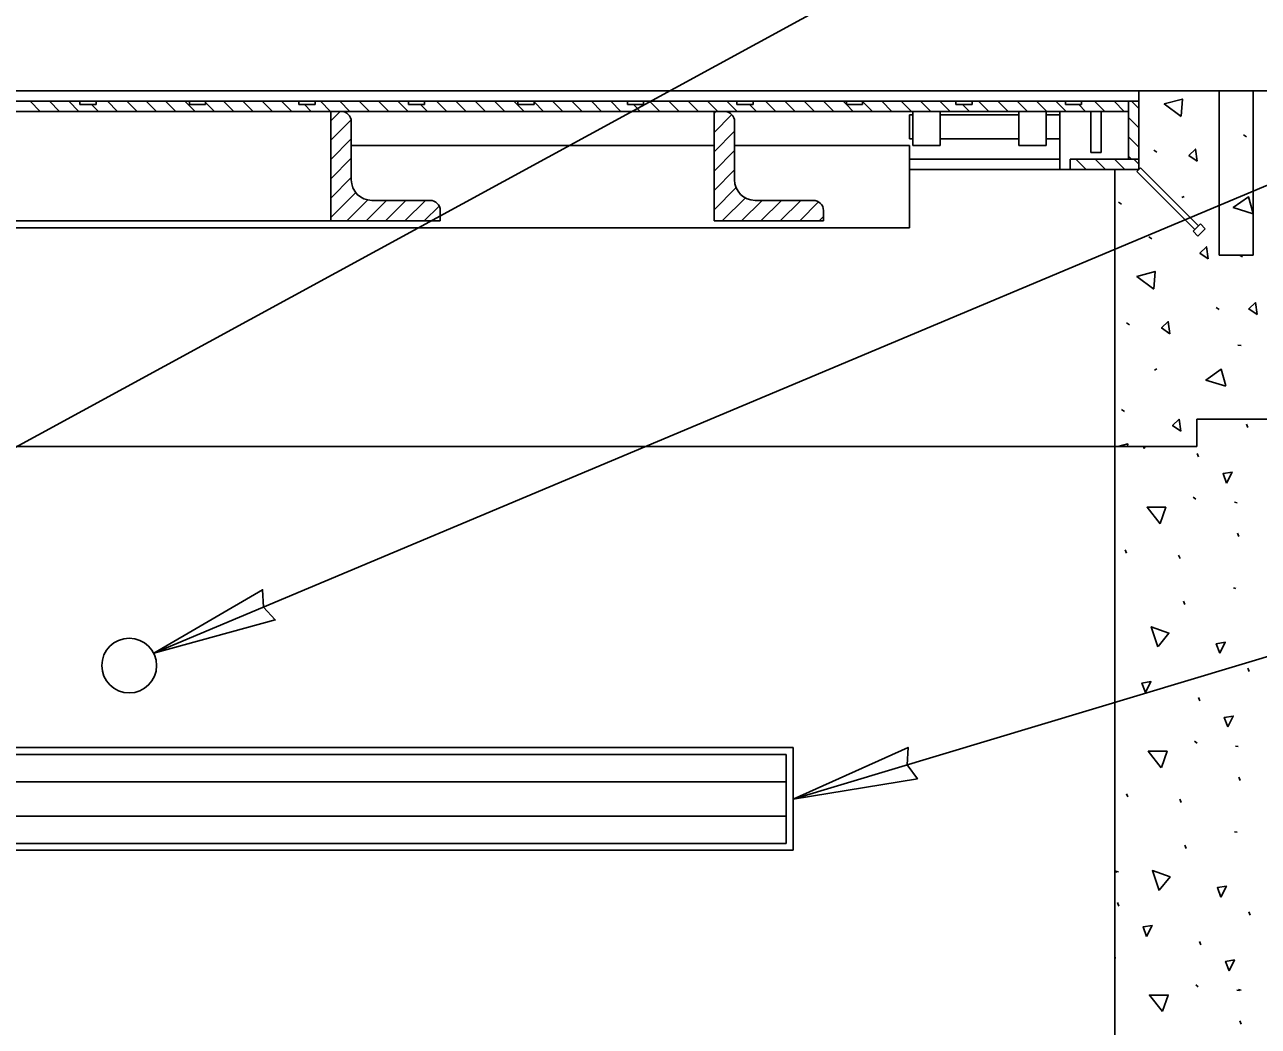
# Model space of a CAD drawing. Extents: x 99862 to 103151, y 100000 to 105076.
# Drawn here: x 101187.4 to 101412.7, y 100517.2 to 100700.2 of the extents above; entities that cross this region are included whole.
import ezdxf

# ---------------------------------------------------------------- set-up
doc = ezdxf.new("R2010")
doc.units = 0
for name, color, linetype in [('Level 11', 7, 'Continuous'), ('Level 15', 7, 'Continuous'), ('Level 19', 7, 'Continuous'), ('Level 2', 7, 'Continuous'), ('Level 3', 7, 'Continuous'), ('Level 4', 7, 'Continuous'), ('Level 5', 7, 'Continuous'), ('Level 50', 7, 'Continuous'), ('Level 8', 7, 'Continuous')]:
    doc.layers.add(name, color=color, linetype=linetype)

msp = doc.modelspace()

# ---------------------------------------------------------------- linework, layer by layer
at = {"layer": 'Level 11'}
for p, q in [((101326.51, 100566.86), (101086.51, 100566.86)), ((101326.51, 100566.86), (101326.51, 100561.86)), ((101326.51, 100561.86), (101170, 100561.86)), ((101326.51, 100561.86), (101326.51, 100555.61)), ((101326.51, 100555.61), (101170, 100555.61)), ((101326.51, 100555.61), (101326.51, 100550.61)), ((101326.51, 100550.61), (101086.51, 100550.61))]:
    msp.add_line(p, q, dxfattribs=at)
at = {"layer": 'Level 15'}
for p, q in [((101173.18, 100616.13), (101483.79, 100785.45)), ((101483.79, 100700.06), (101210.98, 100585.35)), ((101483.79, 100605.58), (101327.76, 100558.73))]:
    msp.add_line(p, q, dxfattribs=at)
for points in [[(101210.98, 100585.35), (101233.18, 100591.44), (101231.05, 100593.79), (101230.87, 100596.95)], [(101327.76, 100558.73), (101350.48, 100562.44), (101348.61, 100564.99), (101348.77, 100568.16)]]:
    msp.add_lwpolyline(points, close=True, dxfattribs=at)
at = {"layer": 'Level 19'}
for p, q in [((101410.58, 100679.7), (101410.03, 100680.06)), ((101394.22, 100676.9), (101393.67, 100677.26)), ((101390.89, 100673.9), (101390.98, 100673.83)), ((101398.78, 100668.63), (101399.21, 100668.83)), ((101387.72, 100667.41), (101387.17, 100667.77)), ((101393.27, 100661.07), (101392.72, 100661.43)), ((101409.87, 100657.76), (101409.32, 100658.12)), ((101405.59, 100648.19), (101405.04, 100648.55)), ((101389.23, 100645.39), (101388.68, 100645.75)), ((101409.01, 100641.63), (101409.61, 100641.6)), ((101393.79, 100637.11), (101394.22, 100637.32)), ((101388.28, 100629.56), (101387.72, 100629.92)), ((101410.82, 100626.61), (101410.57, 100627.21)), ((101401.82, 100621.22), (101401.58, 100621.83)), ((101400.86, 100613.89), (101401.34, 100613.52)), ((101408.37, 100612.95), (101408.85, 100612.86)), ((101409.2, 100606.69), (101408.95, 100607.3)), ((101388.66, 100603.66), (101388.41, 100604.26)), ((101398.43, 100602.65), (101398.18, 100603.26)), ((101408.18, 100597.3), (101408.65, 100597.22)), ((101399.33, 100594.28), (101399.09, 100594.88)), ((101411.04, 100582.05), (101410.79, 100582.65)), ((101402.04, 100576.66), (101401.8, 100577.27)), ((101401.08, 100569.32), (101401.56, 100568.96)), ((101408.59, 100568.39), (101409.06, 100568.3)), ((101409.41, 100562.13), (101409.17, 100562.74)), ((101388.88, 100559.1), (101388.63, 100559.7)), ((101398.64, 100558.09), (101398.4, 100558.7)), ((101408.4, 100552.74), (101408.87, 100552.66)), ((101399.55, 100549.71), (101399.3, 100550.32)), ((101386.51, 100545.43), (101386.9, 100545.35)), ((101386.72, 100545.53), (101387.2, 100545.44)), ((101387.25, 100539.18), (101387, 100539.79)), ((101411.26, 100537.48), (101411.01, 100538.09)), ((101402.26, 100532.1), (101402.01, 100532.71)), ((101386.51, 100529.74), (101386.71, 100529.71)), ((101401.3, 100524.76), (101401.77, 100524.4)), ((101408.81, 100523.83), (101409.28, 100523.74)), ((101409.1, 100523.92), (101409.58, 100523.83)), ((101409.63, 100517.57), (101409.38, 100518.18))]:
    msp.add_line(p, q, dxfattribs=at)
for points in [[(101398.63, 100683.42), (101395.55, 100685.73), (101398.86, 100686.62), (101398.64, 100683.48)], [(101401.58, 100675.26), (101400.06, 100676.31), (101401.26, 100677.47), (101401.58, 100675.26)], [(101411.82, 100665.66), (101408.14, 100666.78), (101410.95, 100668.75), (101411.81, 100665.73)], [(101403.58, 100657.43), (101402.06, 100658.48), (101403.25, 100659.64), (101403.58, 100657.43)], [(101393.64, 100651.91), (101390.56, 100654.21), (101393.87, 100655.11), (101393.65, 100651.97)], [(101412.52, 100647.23), (101411, 100648.28), (101412.19, 100649.44), (101412.52, 100647.23)], [(101396.59, 100643.75), (101395.07, 100644.8), (101396.27, 100645.96), (101396.59, 100643.75)], [(101406.83, 100634.15), (101403.15, 100635.27), (101405.96, 100637.24), (101406.82, 100634.21)], [(101398.59, 100625.92), (101397.07, 100626.97), (101398.26, 100628.12), (101398.59, 100625.92)], [(101387.07, 100623.11), (101388.88, 100623.6), (101388.85, 100623.11)], [(101391.91, 100622.74), (101391.77, 100623.11)], [(101392.09, 100623.11), (101391.91, 100622.74)], [(101406.95, 100616.46), (101406.3, 100618.19), (101407.95, 100618.45), (101406.95, 100616.46)], [(101394.78, 100609.01), (101392.41, 100612.03), (101395.84, 100612.04), (101394.81, 100609.07)], [(101394.38, 100586.56), (101393.19, 100590.21), (101396.41, 100589.04), (101394.43, 100586.61)], [(101405.69, 100585.38), (101405.05, 100587.11), (101406.69, 100587.37), (101405.69, 100585.38)], [(101392.12, 100578.18), (101391.48, 100579.91), (101393.12, 100580.18), (101392.12, 100578.18)], [(101407.16, 100571.9), (101406.52, 100573.63), (101408.17, 100573.89), (101407.16, 100571.9)], [(101395, 100564.45), (101392.63, 100567.47), (101396.06, 100567.47), (101395.03, 100564.51)], [(101394.6, 100542), (101393.4, 100545.65), (101396.63, 100544.48), (101394.64, 100542.05)], [(101405.91, 100540.82), (101405.26, 100542.55), (101406.91, 100542.81), (101405.91, 100540.82)], [(101392.34, 100533.62), (101391.7, 100535.35), (101393.34, 100535.62), (101392.34, 100533.62)], [(101407.38, 100527.34), (101406.74, 100529.07), (101408.38, 100529.33), (101407.38, 100527.34)], [(101395.22, 100519.89), (101392.85, 100522.91), (101396.28, 100522.91), (101395.25, 100519.95)]]:
    msp.add_lwpolyline(points, dxfattribs=at)
at = {"layer": 'Level 2'}
for p, q in [((101401.51, 100628.11), (101426.51, 100628.11)), ((101386.51, 100328.11), (101386.51, 100623.11)), ((101386.51, 100623.11), (101401.51, 100623.11)), ((101085.26, 100568.11), (101327.76, 100568.11)), ((101327.76, 100568.11), (101327.76, 100549.36)), ((101327.76, 100549.36), (101085.26, 100549.36))]:
    msp.add_line(p, q, dxfattribs=at)
at = {"layer": 'Level 3'}
for p, q in [((101022.14, 100688.11), (101390.89, 100688.11)), ((101390.89, 100675.61), (101390.89, 100688.11)), ((101426.51, 100688.11), (101390.89, 100688.11)), ((101390.89, 100675.61), (101386.51, 100675.61)), ((101386.51, 100673.73), (101386.51, 100623.11)), ((101401.51, 100628.11), (101401.51, 100623.11)), ((101386.51, 100623.11), (101026.51, 100623.11))]:
    msp.add_line(p, q, dxfattribs=at)
at = {"layer": 'Level 4'}
for p, q in [((101389.01, 100686.23), (101389.01, 100675.61)), ((101389.01, 100686.23), (101390.89, 100686.23)), ((101389.56, 100686.23), (101390.89, 100684.91)), ((101389.01, 100683.25), (101390.89, 100681.38)), ((101389.01, 100679.72), (101390.89, 100677.84)), ((101349.01, 100675.61), (101376.51, 100675.61)), ((101378.39, 100675.61), (101378.39, 100673.73)), ((101386.51, 100675.61), (101378.39, 100675.61)), ((101379.41, 100675.61), (101381.28, 100673.73)), ((101382.94, 100675.61), (101384.82, 100673.73)), ((101386.48, 100675.61), (101388.36, 100673.73)), ((101389.01, 100676.18), (101389.58, 100675.61)), ((101390.02, 100675.61), (101390.89, 100674.74)), ((101390.89, 100673.73), (101390.89, 100675.61)), ((101376.51, 100673.73), (101349.01, 100673.73)), ((101378.39, 100673.73), (101390.89, 100673.73))]:
    msp.add_line(p, q, dxfattribs=at)
at = {"layer": 'Level 5'}
for p, q in [((101027.76, 100684.36), (101389.01, 100684.36)), ((101176.32, 100686.23), (101197.49, 100686.23)), ((101188.39, 100686.23), (101190.26, 100684.36)), ((101191.92, 100686.23), (101193.8, 100684.36)), ((101195.46, 100686.23), (101197.33, 100684.36)), ((101197.49, 100685.61), (101197.49, 100686.23)), ((101198.97, 100686.23), (101197.49, 100686.23)), ((101197.49, 100685.61), (101200.46, 100685.61)), ((101200.46, 100686.23), (101198.97, 100686.23)), ((101199.62, 100685.61), (101200.87, 100684.36)), ((101200.46, 100686.23), (101217.49, 100686.23)), ((101200.46, 100686.23), (101200.46, 100685.61)), ((101202.53, 100686.23), (101204.4, 100684.36)), ((101206.06, 100686.23), (101207.94, 100684.36)), ((101209.6, 100686.23), (101211.47, 100684.36)), ((101213.13, 100686.23), (101215.01, 100684.36)), ((101216.67, 100686.23), (101218.55, 100684.36)), ((101217.49, 100685.61), (101217.49, 100686.23)), ((101218.97, 100686.23), (101217.49, 100686.23)), ((101217.49, 100685.61), (101220.46, 100685.61)), ((101220.46, 100686.23), (101218.97, 100686.23)), ((101220.46, 100686.23), (101220.46, 100685.61)), ((101220.46, 100686.23), (101237.49, 100686.23)), ((101220.46, 100685.98), (101222.08, 100684.36)), ((101223.74, 100686.23), (101225.62, 100684.36)), ((101227.28, 100686.23), (101229.15, 100684.36)), ((101230.81, 100686.23), (101232.69, 100684.36)), ((101234.35, 100686.23), (101236.22, 100684.36)), ((101237.49, 100685.61), (101237.49, 100686.23)), ((101238.97, 100686.23), (101237.49, 100686.23)), ((101237.49, 100685.61), (101240.46, 100685.61)), ((101238.51, 100685.61), (101239.76, 100684.36)), ((101240.46, 100686.23), (101238.97, 100686.23)), ((101240.46, 100686.23), (101240.46, 100685.61)), ((101240.46, 100686.23), (101257.49, 100686.23)), ((101241.42, 100686.23), (101243.29, 100684.36)), ((101243.32, 100664.36), (101243.32, 100684.36)), ((101243.32, 100682.65), (101245.03, 100684.36)), ((101244.95, 100686.23), (101246.83, 100684.36)), ((101248.49, 100686.23), (101250.37, 100684.36)), ((101252.03, 100686.23), (101253.9, 100684.36)), ((101255.56, 100686.23), (101257.44, 100684.36)), ((101257.49, 100685.61), (101257.49, 100686.23)), ((101258.97, 100686.23), (101257.49, 100686.23)), ((101257.49, 100685.61), (101260.46, 100685.61)), ((101260.46, 100686.23), (101258.97, 100686.23)), ((101259.72, 100685.61), (101260.97, 100684.36)), ((101260.46, 100686.23), (101277.49, 100686.23)), ((101260.46, 100686.23), (101260.46, 100685.61)), ((101262.63, 100686.23), (101264.51, 100684.36)), ((101266.17, 100686.23), (101268.04, 100684.36)), ((101269.7, 100686.23), (101271.58, 100684.36)), ((101273.24, 100686.23), (101275.11, 100684.36)), ((101276.77, 100686.23), (101278.65, 100684.36)), ((101277.49, 100685.61), (101277.49, 100686.23)), ((101278.97, 100686.23), (101277.49, 100686.23)), ((101277.49, 100685.61), (101280.46, 100685.61)), ((101280.46, 100686.23), (101278.97, 100686.23)), ((101280.46, 100686.23), (101297.49, 100686.23)), ((101280.46, 100686.23), (101280.46, 100685.61)), ((101280.46, 100686.09), (101282.19, 100684.36)), ((101283.85, 100686.23), (101285.72, 100684.36)), ((101287.38, 100686.23), (101289.26, 100684.36)), ((101290.92, 100686.23), (101292.79, 100684.36)), ((101294.45, 100686.23), (101296.33, 100684.36)), ((101297.49, 100685.61), (101297.49, 100686.23)), ((101298.97, 100686.23), (101297.49, 100686.23)), ((101297.49, 100685.61), (101300.46, 100685.61)), ((101298.61, 100685.61), (101299.86, 100684.36)), ((101300.46, 100686.23), (101298.97, 100686.23)), ((101300.46, 100686.23), (101300.46, 100685.61)), ((101300.46, 100686.23), (101317.49, 100686.23)), ((101301.52, 100686.23), (101303.4, 100684.36)), ((101305.06, 100686.23), (101306.93, 100684.36)), ((101308.59, 100686.23), (101310.47, 100684.36)), ((101312.13, 100686.23), (101314, 100684.36)), ((101313.32, 100664.36), (101313.32, 100684.36)), ((101313.32, 100684.06), (101313.61, 100684.36)), ((101315.67, 100686.23), (101317.54, 100684.36)), ((101317.49, 100685.61), (101317.49, 100686.23)), ((101318.97, 100686.23), (101317.49, 100686.23)), ((101317.49, 100685.61), (101320.46, 100685.61)), ((101320.46, 100686.23), (101318.97, 100686.23)), ((101319.83, 100685.61), (101321.08, 100684.36)), ((101320.46, 100686.23), (101320.46, 100685.61)), ((101320.46, 100686.23), (101337.49, 100686.23)), ((101322.74, 100686.23), (101324.61, 100684.36)), ((101326.27, 100686.23), (101328.15, 100684.36)), ((101329.81, 100686.23), (101331.68, 100684.36)), ((101333.34, 100686.23), (101335.22, 100684.36)), ((101336.88, 100686.23), (101337.49, 100685.62)), ((101338.97, 100686.23), (101337.49, 100686.23)), ((101337.49, 100685.61), (101337.49, 100686.23)), ((101337.49, 100685.61), (101340.46, 100685.61)), ((101337.5, 100685.61), (101338.75, 100684.36)), ((101340.46, 100686.23), (101338.97, 100686.23)), ((101340.46, 100686.23), (101357.49, 100686.23)), ((101340.46, 100686.23), (101340.46, 100685.61)), ((101340.46, 100686.19), (101342.29, 100684.36)), ((101343.95, 100686.23), (101345.82, 100684.36)), ((101347.49, 100686.23), (101349.36, 100684.36)), ((101349.64, 100684.36), (101349.64, 100678.11)), ((101351.02, 100686.23), (101352.9, 100684.36)), ((101354.56, 100686.23), (101356.43, 100684.36)), ((101354.64, 100684.36), (101354.64, 100678.11)), ((101358.97, 100686.23), (101357.49, 100686.23)), ((101357.49, 100685.61), (101357.49, 100686.23)), ((101357.49, 100685.61), (101360.46, 100685.61)), ((101358.72, 100685.61), (101359.97, 100684.36)), ((101360.46, 100686.23), (101358.97, 100686.23)), ((101360.46, 100686.23), (101377.49, 100686.23)), ((101360.46, 100686.23), (101360.46, 100685.61)), ((101361.63, 100686.23), (101363.5, 100684.36)), ((101365.16, 100686.23), (101367.04, 100684.36)), ((101368.7, 100686.23), (101370.57, 100684.36)), ((101369.01, 100684.36), (101369.01, 100678.11)), ((101372.23, 100686.23), (101374.11, 100684.36)), ((101374.01, 100684.36), (101374.01, 100678.11)), ((101375.77, 100686.23), (101377.64, 100684.36)), ((101376.51, 100673.73), (101376.51, 100684.36)), ((101377.49, 100685.61), (101377.49, 100686.23)), ((101378.97, 100686.23), (101377.49, 100686.23)), ((101377.49, 100685.61), (101380.46, 100685.61)), ((101380.46, 100686.23), (101378.97, 100686.23)), ((101379.93, 100685.61), (101381.18, 100684.36)), ((101380.46, 100686.23), (101380.46, 100685.61)), ((101380.46, 100686.23), (101389.01, 100686.23)), ((101382.14, 100684.36), (101382.14, 100676.86)), ((101382.84, 100686.23), (101384.72, 100684.36)), ((101384.01, 100684.36), (101384.01, 100676.86)), ((101386.38, 100686.23), (101388.25, 100684.36)), ((101243.32, 100679.11), (101247.02, 100682.81)), ((101247.07, 100682.48), (101247.07, 100671.86)), ((101313.32, 100680.53), (101316.54, 100683.75)), ((101317.07, 100682.48), (101317.07, 100671.86)), ((101349.01, 100683.73), (101349.01, 100679.36)), ((101349.64, 100683.73), (101349.01, 100683.73)), ((101369.01, 100683.73), (101354.64, 100683.73)), ((101376.51, 100683.73), (101374.01, 100683.73)), ((101313.32, 100676.99), (101317.07, 100680.74)), ((101243.32, 100675.58), (101247.07, 100679.33)), ((101313.32, 100678.11), (101247.07, 100678.11)), ((101349.01, 100678.11), (101317.07, 100678.11)), ((101349.01, 100679.36), (101349.64, 100679.36)), ((101349.01, 100678.11), (101349.01, 100663.11)), ((101354.64, 100678.11), (101349.64, 100678.11)), ((101354.64, 100679.36), (101369.01, 100679.36)), ((101374.01, 100678.11), (101369.01, 100678.11)), ((101374.01, 100679.36), (101376.51, 100679.36)), ((101243.32, 100672.04), (101247.07, 100675.79)), ((101313.32, 100673.46), (101317.07, 100677.21)), ((101384.01, 100676.86), (101382.14, 100676.86)), ((101313.32, 100669.92), (101317.07, 100673.67)), ((101378.39, 100673.73), (101376.51, 100673.73)), ((101243.32, 100668.51), (101247.07, 100672.26)), ((101243.32, 100664.97), (101247.89, 100669.54)), ((101313.32, 100666.39), (101317.36, 100670.43)), ((101314.83, 100664.36), (101319.04, 100668.57)), ((101246.24, 100664.36), (101250.08, 100668.19)), ((101249.78, 100664.36), (101253.53, 100668.11)), ((101250.82, 100668.11), (101261.44, 100668.11)), ((101253.31, 100664.36), (101257.06, 100668.11)), ((101256.85, 100664.36), (101260.6, 100668.11)), ((101260.38, 100664.36), (101263.1, 100667.07)), ((101263.32, 100666.23), (101263.32, 100664.36)), ((101318.36, 100664.36), (101322.11, 100668.11)), ((101320.82, 100668.11), (101331.44, 100668.11)), ((101321.9, 100664.36), (101325.65, 100668.11)), ((101325.43, 100664.36), (101329.18, 100668.11)), ((101328.97, 100664.36), (101332.43, 100667.82)), ((101333.32, 100666.23), (101333.32, 100664.36)), ((101243.07, 100664.36), (101173.7, 100664.36)), ((101263.32, 100664.36), (101243.32, 100664.36)), ((101333.32, 100664.36), (101313.32, 100664.36)), ((101332.5, 100664.36), (101333.32, 100665.17)), ((101349.01, 100663.11), (101127.76, 100663.11))]:
    msp.add_line(p, q, dxfattribs=at)
for centre, radius, start, end in [((101245.19, 100682.48), 1.88, 0, 90), ((101315.19, 100682.48), 1.88, 0, 90), ((101250.82, 100671.86), 3.75, 180, 270), ((101320.82, 100671.86), 3.75, 180, 270), ((101261.44, 100666.23), 1.88, 0, 90), ((101331.44, 100666.23), 1.88, 0, 90)]:
    msp.add_arc(centre, radius, start, end, dxfattribs=at)
at = {"layer": 'Level 50'}
for p, q in [((101405.57, 100688.11), (101405.57, 100658.11)), ((101405.57, 100688.11), (101411.82, 100688.11)), ((101411.82, 100658.11), (101411.82, 100688.11)), ((101188.1, 100686.23), (101197.49, 100686.23)), ((101197.49, 100686.23), (101189.35, 100686.23)), ((101197.49, 100686.23), (101198.06, 100686.23)), ((101198.06, 100686.23), (101207.72, 100686.23)), ((101207.72, 100686.23), (101200.46, 100686.23)), ((101200.46, 100686.23), (101208.97, 100686.23)), ((101209.64, 100684.36), (101207.14, 100684.36)), ((101208.97, 100686.23), (101217.49, 100686.23)), ((101217.49, 100686.23), (101210.22, 100686.23)), ((101227.72, 100686.23), (101220.46, 100686.23)), ((101220.46, 100686.23), (101228.97, 100686.23)), ((101228.97, 100686.23), (101237.49, 100686.23)), ((101237.49, 100686.23), (101230.22, 100686.23)), ((101247.72, 100686.23), (101240.46, 100686.23)), ((101240.46, 100686.23), (101248.97, 100686.23)), ((101243.32, 100678.11), (101243.32, 100684.36)), ((101248.97, 100686.23), (101257.49, 100686.23)), ((101257.49, 100686.23), (101250.22, 100686.23)), ((101267.72, 100686.23), (101260.46, 100686.23)), ((101260.46, 100686.23), (101268.97, 100686.23)), ((101268.97, 100686.23), (101277.49, 100686.23)), ((101277.49, 100686.23), (101270.22, 100686.23)), ((101287.72, 100686.23), (101280.46, 100686.23)), ((101280.46, 100686.23), (101288.97, 100686.23)), ((101288.97, 100686.23), (101297.49, 100686.23)), ((101297.49, 100686.23), (101290.22, 100686.23)), ((101307.72, 100686.23), (101300.46, 100686.23)), ((101300.46, 100686.23), (101308.97, 100686.23)), ((101308.97, 100686.23), (101317.49, 100686.23)), ((101317.49, 100686.23), (101310.22, 100686.23)), ((101313.32, 100678.11), (101313.32, 100684.36)), ((101327.72, 100686.23), (101320.46, 100686.23)), ((101320.46, 100686.23), (101328.97, 100686.23)), ((101328.97, 100686.23), (101337.49, 100686.23)), ((101337.49, 100686.23), (101330.22, 100686.23)), ((101347.72, 100686.23), (101340.46, 100686.23)), ((101340.46, 100686.23), (101348.97, 100686.23)), ((101348.97, 100686.23), (101357.49, 100686.23)), ((101357.49, 100686.23), (101350.22, 100686.23)), ((101367.72, 100686.23), (101360.46, 100686.23)), ((101360.46, 100686.23), (101368.97, 100686.23)), ((101368.97, 100686.23), (101377.49, 100686.23)), ((101377.49, 100686.23), (101370.22, 100686.23)), ((101380.26, 100686.23), (101374.48, 100686.23)), ((101384.1, 100686.23), (101380.26, 100686.23)), ((101387.72, 100686.23), (101380.46, 100686.23)), ((101380.46, 100686.23), (101388.97, 100686.23)), ((101389.01, 100686.23), (101386.6, 100686.23)), ((101349.01, 100683.73), (101349.01, 100680.42)), ((101349.64, 100679.05), (101349.64, 100684.05)), ((101354.64, 100679.05), (101354.64, 100684.05)), ((101369.01, 100679.05), (101369.01, 100684.05)), ((101374.01, 100679.05), (101374.01, 100684.05)), ((101376.51, 100679.05), (101376.51, 100684.05)), ((101349.01, 100680.42), (101349.01, 100679.36)), ((101313.32, 100672.48), (101313.32, 100678.73)), ((101317.07, 100672.48), (101317.07, 100678.73)), ((101349.01, 100676.86), (101349.01, 100675.61)), ((101349.01, 100673.11), (101349.01, 100675.61)), ((101391.22, 100674.06), (101390.55, 100673.4)), ((101390.55, 100673.4), (101401.16, 100662.79)), ((101401.82, 100663.46), (101391.22, 100674.06)), ((101243.32, 100664.36), (101243.07, 100664.36)), ((101349.01, 100664.36), (101349.01, 100663.11)), ((101400.83, 100662.46), (101402.15, 100663.79)), ((101400.83, 100662.46), (101401.71, 100661.58)), ((101403.04, 100662.91), (101401.71, 100661.58)), ((101403.04, 100662.91), (101402.15, 100663.79)), ((101405.57, 100658.11), (101411.82, 100658.11))]:
    msp.add_line(p, q, dxfattribs=at)
at = {"layer": 'Level 8'}
msp.add_circle((101206.51, 100583.11), 5, dxfattribs=at)

doc.saveas('drawing.dxf')
